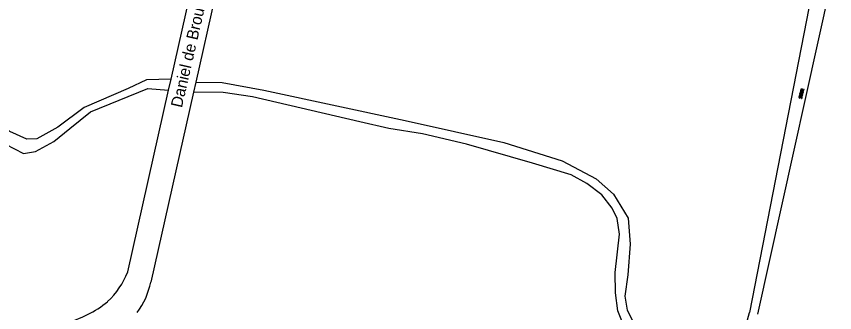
# Model space of a CAD drawing. Extents: x 124000 to 129000, y 395500 to 397503.
# Drawn here: x 128504.7 to 128682.1, y 396336.4 to 396400.8 of the extents above; entities that cross this region are included whole.
import ezdxf

# ---------------------------------------------------------------- set-up
doc = ezdxf.new("R2010")
doc.units = 0
for name, color, linetype in [('gg-anno-openbare ruimte label', 7, 'Continuous'), ('gg-knt-onverhard', 7, 'Continuous'), ('gg-knt-verharding', 7, 'Continuous'), ('gt-symb-overige verharding', 7, 'Continuous')]:
    doc.layers.add(name, color=color, linetype=linetype)

# ---------------------------------------------------------------- blocks, each defined once
blk = doc.blocks.new('gt0-OVH')
at = {"layer": 'gt-symb-overige verharding'}
for points in [[(-0.97, 0.3), (-0.97, 0.31), (-0.96, 0.32), (-0.97, 0.33), (-0.97, 0.34), (-0.98, 0.35), (-0.99, 0.35), (-1, 0.36), (-1.01, 0.35), (-1.02, 0.35), (-1.03, 0.34), (-1.03, 0.33), (-1.04, 0.32), (-1.03, 0.31), (-1.03, 0.3), (-1.02, 0.29), (-1.01, 0.29), (-1, 0.28), (-0.99, 0.29), (-0.98, 0.29)], [(-0.87, 0.11), (-0.87, 0.12), (-0.86, 0.13), (-0.87, 0.14), (-0.87, 0.15), (-0.88, 0.16), (-0.89, 0.16), (-0.9, 0.16), (-0.91, 0.16), (-0.92, 0.16), (-0.93, 0.15), (-0.93, 0.14), (-0.94, 0.13), (-0.93, 0.12), (-0.93, 0.11), (-0.92, 0.1), (-0.91, 0.09), (-0.9, 0.09), (-0.89, 0.09), (-0.88, 0.1)], [(-0.77, 0.3), (-0.77, 0.31), (-0.76, 0.32), (-0.77, 0.33), (-0.77, 0.34), (-0.78, 0.35), (-0.79, 0.35), (-0.8, 0.36), (-0.81, 0.35), (-0.82, 0.35), (-0.83, 0.34), (-0.83, 0.33), (-0.84, 0.32), (-0.83, 0.31), (-0.83, 0.3), (-0.82, 0.29), (-0.81, 0.29), (-0.8, 0.28), (-0.79, 0.29), (-0.78, 0.29)], [(-0.67, 0.11), (-0.67, 0.12), (-0.66, 0.13), (-0.67, 0.14), (-0.67, 0.15), (-0.68, 0.16), (-0.69, 0.16), (-0.7, 0.16), (-0.71, 0.16), (-0.72, 0.16), (-0.73, 0.15), (-0.73, 0.14), (-0.74, 0.13), (-0.73, 0.12), (-0.73, 0.11), (-0.72, 0.1), (-0.71, 0.09), (-0.7, 0.09), (-0.69, 0.09), (-0.68, 0.1)], [(-0.57, 0.3), (-0.57, 0.31), (-0.56, 0.32), (-0.57, 0.33), (-0.57, 0.34), (-0.58, 0.35), (-0.59, 0.35), (-0.6, 0.36), (-0.61, 0.35), (-0.62, 0.35), (-0.63, 0.34), (-0.63, 0.33), (-0.64, 0.32), (-0.63, 0.31), (-0.63, 0.3), (-0.62, 0.29), (-0.61, 0.29), (-0.6, 0.28), (-0.59, 0.29), (-0.58, 0.29)], [(-0.47, 0.11), (-0.47, 0.12), (-0.46, 0.13), (-0.47, 0.14), (-0.47, 0.15), (-0.48, 0.16), (-0.49, 0.16), (-0.5, 0.16), (-0.51, 0.16), (-0.52, 0.16), (-0.53, 0.15), (-0.53, 0.14), (-0.54, 0.13), (-0.53, 0.12), (-0.53, 0.11), (-0.52, 0.1), (-0.51, 0.09), (-0.5, 0.09), (-0.49, 0.09), (-0.48, 0.1)], [(-0.37, 0.3), (-0.37, 0.31), (-0.36, 0.32), (-0.37, 0.33), (-0.37, 0.34), (-0.38, 0.35), (-0.39, 0.35), (-0.4, 0.36), (-0.41, 0.35), (-0.42, 0.35), (-0.43, 0.34), (-0.43, 0.33), (-0.44, 0.32), (-0.43, 0.31), (-0.43, 0.3), (-0.42, 0.29), (-0.41, 0.29), (-0.4, 0.28), (-0.39, 0.29), (-0.38, 0.29)], [(-0.27, 0.11), (-0.27, 0.12), (-0.26, 0.13), (-0.27, 0.14), (-0.27, 0.15), (-0.28, 0.16), (-0.29, 0.16), (-0.3, 0.16), (-0.31, 0.16), (-0.32, 0.16), (-0.33, 0.15), (-0.33, 0.14), (-0.34, 0.13), (-0.33, 0.12), (-0.33, 0.11), (-0.32, 0.1), (-0.31, 0.09), (-0.3, 0.09), (-0.29, 0.09), (-0.28, 0.1)], [(-0.17, 0.3), (-0.17, 0.31), (-0.16, 0.32), (-0.17, 0.33), (-0.17, 0.34), (-0.18, 0.35), (-0.19, 0.35), (-0.2, 0.36), (-0.21, 0.35), (-0.22, 0.35), (-0.23, 0.34), (-0.23, 0.33), (-0.24, 0.32), (-0.23, 0.31), (-0.23, 0.3), (-0.22, 0.29), (-0.21, 0.29), (-0.2, 0.28), (-0.19, 0.29), (-0.18, 0.29)], [(-0.07, 0.11), (-0.07, 0.12), (-0.06, 0.13), (-0.07, 0.14), (-0.07, 0.15), (-0.08, 0.16), (-0.09, 0.16), (-0.1, 0.16), (-0.11, 0.16), (-0.12, 0.16), (-0.13, 0.15), (-0.13, 0.14), (-0.14, 0.13), (-0.13, 0.12), (-0.13, 0.11), (-0.12, 0.1), (-0.11, 0.09), (-0.1, 0.09), (-0.09, 0.09), (-0.08, 0.1)], [(0.03, 0.3), (0.03, 0.31), (0.04, 0.32), (0.03, 0.33), (0.03, 0.34), (0.02, 0.35), (0.01, 0.35), (0, 0.36), (-0.01, 0.35), (-0.02, 0.35), (-0.03, 0.34), (-0.03, 0.33), (-0.04, 0.32), (-0.03, 0.31), (-0.03, 0.3), (-0.02, 0.29), (-0.01, 0.29), (0, 0.28), (0.01, 0.29), (0.02, 0.29)], [(0.13, 0.11), (0.13, 0.12), (0.14, 0.13), (0.13, 0.14), (0.13, 0.15), (0.12, 0.16), (0.11, 0.16), (0.1, 0.16), (0.09, 0.16), (0.08, 0.16), (0.07, 0.15), (0.07, 0.14), (0.06, 0.13), (0.07, 0.12), (0.07, 0.11), (0.08, 0.1), (0.09, 0.09), (0.1, 0.09), (0.11, 0.09), (0.12, 0.1)], [(0.23, 0.3), (0.23, 0.31), (0.24, 0.32), (0.23, 0.33), (0.23, 0.34), (0.22, 0.35), (0.21, 0.35), (0.2, 0.36), (0.19, 0.35), (0.18, 0.35), (0.17, 0.34), (0.17, 0.33), (0.16, 0.32), (0.17, 0.31), (0.17, 0.3), (0.18, 0.29), (0.19, 0.29), (0.2, 0.28), (0.21, 0.29), (0.22, 0.29)], [(0.33, 0.11), (0.33, 0.12), (0.34, 0.13), (0.33, 0.14), (0.33, 0.15), (0.32, 0.16), (0.31, 0.16), (0.3, 0.16), (0.29, 0.16), (0.28, 0.16), (0.27, 0.15), (0.27, 0.14), (0.26, 0.13), (0.27, 0.12), (0.27, 0.11), (0.28, 0.1), (0.29, 0.09), (0.3, 0.09), (0.31, 0.09), (0.32, 0.1)], [(0.43, 0.3), (0.43, 0.31), (0.44, 0.32), (0.43, 0.33), (0.43, 0.34), (0.42, 0.35), (0.41, 0.35), (0.4, 0.36), (0.39, 0.35), (0.38, 0.35), (0.37, 0.34), (0.37, 0.33), (0.36, 0.32), (0.37, 0.31), (0.37, 0.3), (0.38, 0.29), (0.39, 0.29), (0.4, 0.28), (0.41, 0.29), (0.42, 0.29)], [(0.53, 0.11), (0.53, 0.12), (0.54, 0.13), (0.53, 0.14), (0.53, 0.15), (0.52, 0.16), (0.51, 0.16), (0.5, 0.16), (0.49, 0.16), (0.48, 0.16), (0.47, 0.15), (0.47, 0.14), (0.46, 0.13), (0.47, 0.12), (0.47, 0.11), (0.48, 0.1), (0.49, 0.09), (0.5, 0.09), (0.51, 0.09), (0.52, 0.1)], [(0.63, 0.3), (0.63, 0.31), (0.64, 0.32), (0.63, 0.33), (0.63, 0.34), (0.62, 0.35), (0.61, 0.35), (0.6, 0.36), (0.59, 0.35), (0.58, 0.35), (0.57, 0.34), (0.57, 0.33), (0.56, 0.32), (0.57, 0.31), (0.57, 0.3), (0.58, 0.29), (0.59, 0.29), (0.6, 0.28), (0.61, 0.29), (0.62, 0.29)], [(0.73, 0.11), (0.73, 0.12), (0.74, 0.13), (0.73, 0.14), (0.73, 0.15), (0.72, 0.16), (0.71, 0.16), (0.7, 0.16), (0.69, 0.16), (0.68, 0.16), (0.67, 0.15), (0.67, 0.14), (0.66, 0.13), (0.67, 0.12), (0.67, 0.11), (0.68, 0.1), (0.69, 0.09), (0.7, 0.09), (0.71, 0.09), (0.72, 0.1)], [(0.83, 0.3), (0.83, 0.31), (0.84, 0.32), (0.83, 0.33), (0.83, 0.34), (0.82, 0.35), (0.81, 0.35), (0.8, 0.36), (0.79, 0.35), (0.78, 0.35), (0.77, 0.34), (0.77, 0.33), (0.76, 0.32), (0.77, 0.31), (0.77, 0.3), (0.78, 0.29), (0.79, 0.29), (0.8, 0.28), (0.81, 0.29), (0.82, 0.29)], [(0.93, 0.11), (0.93, 0.12), (0.94, 0.13), (0.93, 0.14), (0.93, 0.15), (0.92, 0.16), (0.91, 0.16), (0.9, 0.16), (0.89, 0.16), (0.88, 0.16), (0.87, 0.15), (0.87, 0.14), (0.86, 0.13), (0.87, 0.12), (0.87, 0.11), (0.88, 0.1), (0.89, 0.09), (0.9, 0.09), (0.91, 0.09), (0.92, 0.1)], [(1.03, 0.3), (1.03, 0.31), (1.04, 0.32), (1.03, 0.33), (1.03, 0.34), (1.02, 0.35), (1.01, 0.35), (1, 0.36), (0.99, 0.35), (0.98, 0.35), (0.97, 0.34), (0.97, 0.33), (0.96, 0.32), (0.97, 0.31), (0.97, 0.3), (0.98, 0.29), (0.99, 0.29), (1, 0.28), (1.01, 0.29), (1.02, 0.29)], [(-0.97, -0.14), (-0.97, -0.13), (-0.96, -0.12), (-0.97, -0.11), (-0.97, -0.1), (-0.98, -0.09), (-0.99, -0.09), (-1, -0.08), (-1.01, -0.09), (-1.02, -0.09), (-1.03, -0.1), (-1.03, -0.11), (-1.04, -0.12), (-1.03, -0.13), (-1.03, -0.14), (-1.02, -0.15), (-1.01, -0.15), (-1, -0.16), (-0.99, -0.15), (-0.98, -0.15)], [(-0.87, -0.33), (-0.87, -0.32), (-0.86, -0.31), (-0.87, -0.3), (-0.87, -0.29), (-0.88, -0.28), (-0.89, -0.28), (-0.9, -0.28), (-0.91, -0.28), (-0.92, -0.28), (-0.93, -0.29), (-0.93, -0.3), (-0.94, -0.31), (-0.93, -0.32), (-0.93, -0.33), (-0.92, -0.34), (-0.91, -0.35), (-0.9, -0.35), (-0.89, -0.35), (-0.88, -0.34)], [(-0.77, -0.14), (-0.77, -0.13), (-0.76, -0.12), (-0.77, -0.11), (-0.77, -0.1), (-0.78, -0.09), (-0.79, -0.09), (-0.8, -0.08), (-0.81, -0.09), (-0.82, -0.09), (-0.83, -0.1), (-0.83, -0.11), (-0.84, -0.12), (-0.83, -0.13), (-0.83, -0.14), (-0.82, -0.15), (-0.81, -0.15), (-0.8, -0.16), (-0.79, -0.15), (-0.78, -0.15)], [(-0.67, -0.33), (-0.67, -0.32), (-0.66, -0.31), (-0.67, -0.3), (-0.67, -0.29), (-0.68, -0.28), (-0.69, -0.28), (-0.7, -0.28), (-0.71, -0.28), (-0.72, -0.28), (-0.73, -0.29), (-0.73, -0.3), (-0.74, -0.31), (-0.73, -0.32), (-0.73, -0.33), (-0.72, -0.34), (-0.71, -0.35), (-0.7, -0.35), (-0.69, -0.35), (-0.68, -0.34)], [(-0.57, -0.14), (-0.57, -0.13), (-0.56, -0.12), (-0.57, -0.11), (-0.57, -0.1), (-0.58, -0.09), (-0.59, -0.09), (-0.6, -0.08), (-0.61, -0.09), (-0.62, -0.09), (-0.63, -0.1), (-0.63, -0.11), (-0.64, -0.12), (-0.63, -0.13), (-0.63, -0.14), (-0.62, -0.15), (-0.61, -0.15), (-0.6, -0.16), (-0.59, -0.15), (-0.58, -0.15)], [(-0.47, -0.33), (-0.47, -0.32), (-0.46, -0.31), (-0.47, -0.3), (-0.47, -0.29), (-0.48, -0.28), (-0.49, -0.28), (-0.5, -0.28), (-0.51, -0.28), (-0.52, -0.28), (-0.53, -0.29), (-0.53, -0.3), (-0.54, -0.31), (-0.53, -0.32), (-0.53, -0.33), (-0.52, -0.34), (-0.51, -0.35), (-0.5, -0.35), (-0.49, -0.35), (-0.48, -0.34)], [(-0.37, -0.14), (-0.37, -0.13), (-0.36, -0.12), (-0.37, -0.11), (-0.37, -0.1), (-0.38, -0.09), (-0.39, -0.09), (-0.4, -0.08), (-0.41, -0.09), (-0.42, -0.09), (-0.43, -0.1), (-0.43, -0.11), (-0.44, -0.12), (-0.43, -0.13), (-0.43, -0.14), (-0.42, -0.15), (-0.41, -0.15), (-0.4, -0.16), (-0.39, -0.15), (-0.38, -0.15)], [(-0.27, -0.33), (-0.27, -0.32), (-0.26, -0.31), (-0.27, -0.3), (-0.27, -0.29), (-0.28, -0.28), (-0.29, -0.28), (-0.3, -0.28), (-0.31, -0.28), (-0.32, -0.28), (-0.33, -0.29), (-0.33, -0.3), (-0.34, -0.31), (-0.33, -0.32), (-0.33, -0.33), (-0.32, -0.34), (-0.31, -0.35), (-0.3, -0.35), (-0.29, -0.35), (-0.28, -0.34)], [(-0.17, -0.14), (-0.17, -0.13), (-0.16, -0.12), (-0.17, -0.11), (-0.17, -0.1), (-0.18, -0.09), (-0.19, -0.09), (-0.2, -0.08), (-0.21, -0.09), (-0.22, -0.09), (-0.23, -0.1), (-0.23, -0.11), (-0.24, -0.12), (-0.23, -0.13), (-0.23, -0.14), (-0.22, -0.15), (-0.21, -0.15), (-0.2, -0.16), (-0.19, -0.15), (-0.18, -0.15)], [(-0.07, -0.33), (-0.07, -0.32), (-0.06, -0.31), (-0.07, -0.3), (-0.07, -0.29), (-0.08, -0.28), (-0.09, -0.28), (-0.1, -0.28), (-0.11, -0.28), (-0.12, -0.28), (-0.13, -0.29), (-0.13, -0.3), (-0.14, -0.31), (-0.13, -0.32), (-0.13, -0.33), (-0.12, -0.34), (-0.11, -0.35), (-0.1, -0.35), (-0.09, -0.35), (-0.08, -0.34)], [(0.03, -0.14), (0.03, -0.13), (0.04, -0.12), (0.03, -0.11), (0.03, -0.1), (0.02, -0.09), (0.01, -0.09), (0, -0.08), (-0.01, -0.09), (-0.02, -0.09), (-0.03, -0.1), (-0.03, -0.11), (-0.04, -0.12), (-0.03, -0.13), (-0.03, -0.14), (-0.02, -0.15), (-0.01, -0.15), (0, -0.16), (0.01, -0.15), (0.02, -0.15)], [(0.13, -0.33), (0.13, -0.32), (0.14, -0.31), (0.13, -0.3), (0.13, -0.29), (0.12, -0.28), (0.11, -0.28), (0.1, -0.28), (0.09, -0.28), (0.08, -0.28), (0.07, -0.29), (0.07, -0.3), (0.06, -0.31), (0.07, -0.32), (0.07, -0.33), (0.08, -0.34), (0.09, -0.35), (0.1, -0.35), (0.11, -0.35), (0.12, -0.34)], [(0.23, -0.14), (0.23, -0.13), (0.24, -0.12), (0.23, -0.11), (0.23, -0.1), (0.22, -0.09), (0.21, -0.09), (0.2, -0.08), (0.19, -0.09), (0.18, -0.09), (0.17, -0.1), (0.17, -0.11), (0.16, -0.12), (0.17, -0.13), (0.17, -0.14), (0.18, -0.15), (0.19, -0.15), (0.2, -0.16), (0.21, -0.15), (0.22, -0.15)], [(0.33, -0.33), (0.33, -0.32), (0.34, -0.31), (0.33, -0.3), (0.33, -0.29), (0.32, -0.28), (0.31, -0.28), (0.3, -0.28), (0.29, -0.28), (0.28, -0.28), (0.27, -0.29), (0.27, -0.3), (0.26, -0.31), (0.27, -0.32), (0.27, -0.33), (0.28, -0.34), (0.29, -0.35), (0.3, -0.35), (0.31, -0.35), (0.32, -0.34)], [(0.43, -0.14), (0.43, -0.13), (0.44, -0.12), (0.43, -0.11), (0.43, -0.1), (0.42, -0.09), (0.41, -0.09), (0.4, -0.08), (0.39, -0.09), (0.38, -0.09), (0.37, -0.1), (0.37, -0.11), (0.36, -0.12), (0.37, -0.13), (0.37, -0.14), (0.38, -0.15), (0.39, -0.15), (0.4, -0.16), (0.41, -0.15), (0.42, -0.15)], [(0.53, -0.33), (0.53, -0.32), (0.54, -0.31), (0.53, -0.3), (0.53, -0.29), (0.52, -0.28), (0.51, -0.28), (0.5, -0.28), (0.49, -0.28), (0.48, -0.28), (0.47, -0.29), (0.47, -0.3), (0.46, -0.31), (0.47, -0.32), (0.47, -0.33), (0.48, -0.34), (0.49, -0.35), (0.5, -0.35), (0.51, -0.35), (0.52, -0.34)], [(0.63, -0.14), (0.63, -0.13), (0.64, -0.12), (0.63, -0.11), (0.63, -0.1), (0.62, -0.09), (0.61, -0.09), (0.6, -0.08), (0.59, -0.09), (0.58, -0.09), (0.57, -0.1), (0.57, -0.11), (0.56, -0.12), (0.57, -0.13), (0.57, -0.14), (0.58, -0.15), (0.59, -0.15), (0.6, -0.16), (0.61, -0.15), (0.62, -0.15)], [(0.73, -0.33), (0.73, -0.32), (0.74, -0.31), (0.73, -0.3), (0.73, -0.29), (0.72, -0.28), (0.71, -0.28), (0.7, -0.28), (0.69, -0.28), (0.68, -0.28), (0.67, -0.29), (0.67, -0.3), (0.66, -0.31), (0.67, -0.32), (0.67, -0.33), (0.68, -0.34), (0.69, -0.35), (0.7, -0.35), (0.71, -0.35), (0.72, -0.34)], [(0.83, -0.14), (0.83, -0.13), (0.84, -0.12), (0.83, -0.11), (0.83, -0.1), (0.82, -0.09), (0.81, -0.09), (0.8, -0.08), (0.79, -0.09), (0.78, -0.09), (0.77, -0.1), (0.77, -0.11), (0.76, -0.12), (0.77, -0.13), (0.77, -0.14), (0.78, -0.15), (0.79, -0.15), (0.8, -0.16), (0.81, -0.15), (0.82, -0.15)], [(0.93, -0.33), (0.93, -0.32), (0.94, -0.31), (0.93, -0.3), (0.93, -0.29), (0.92, -0.28), (0.91, -0.28), (0.9, -0.28), (0.89, -0.28), (0.88, -0.28), (0.87, -0.29), (0.87, -0.3), (0.86, -0.31), (0.87, -0.32), (0.87, -0.33), (0.88, -0.34), (0.89, -0.35), (0.9, -0.35), (0.91, -0.35), (0.92, -0.34)], [(1.03, -0.14), (1.03, -0.13), (1.04, -0.12), (1.03, -0.11), (1.03, -0.1), (1.02, -0.09), (1.01, -0.09), (1, -0.08), (0.99, -0.09), (0.98, -0.09), (0.97, -0.1), (0.97, -0.11), (0.96, -0.12), (0.97, -0.13), (0.97, -0.14), (0.98, -0.15), (0.99, -0.15), (1, -0.16), (1.01, -0.15), (1.02, -0.15)]]:
    blk.add_lwpolyline(points, close=True, dxfattribs=at)

msp = doc.modelspace()

# ---------------------------------------------------------------- linework, layer by layer
at = {"layer": 'gg-knt-onverhard'}
for points in [[(128586.62, 396441.59), (128601.16, 396439.08), (128676.89, 396422.05), (128679.53, 396419.83), (128679.34, 396417.13), (128663.65, 396336.47)], [(128467.48, 396435.06), (128473.56, 396425.34), (128477.64, 396420.47), (128482.21, 396411.22), (128482.99, 396407.13), (128487.18, 396399.83), (128493.4, 396384.82), (128495.54, 396380.73), (128498.46, 396376.93), (128502.35, 396373.04), (128506.24, 396371), (128508.87, 396371.48), (128512.86, 396373.62), (128516.26, 396376.45), (128520.74, 396380.05), (128533.19, 396385.11), (128537.72, 396384.79)], [(128665.48, 396336.13), (128683.74, 396418.88), (128685.49, 396419.2), (128689.56, 396418.38), (128734.69, 396408.8), (128801.03, 396394.33), (128802.66, 396394.24), (128803.38, 396394.26)], [(128538.26, 396387.2), (128532.95, 396386.99), (128528.96, 396385.14), (128519.43, 396381.05), (128513.69, 396376.77), (128509.12, 396374.23), (128506.98, 396374.14), (128503.28, 396375.79), (128499.39, 396379.98), (128495.69, 396385.04), (128492.87, 396392.05), (128490.34, 396398.57), (128484.51, 396407.91), (128483.63, 396412.58)], [(128543.61, 396386.55), (128549.29, 396386.45), (128558.34, 396384.79), (128588.98, 396378.17), (128610.38, 396373.4), (128623.03, 396369.41), (128630.42, 396365.52), (128634.21, 396362.21), (128637.33, 396356.95), (128637.81, 396351.31), (128637.25, 396344.66), (128636.66, 396339.99), (128637.15, 396336.97), (128639.78, 396331.72)], [(128636.94, 396332.38), (128635.11, 396336.83), (128634.61, 396340.78), (128634.55, 396345.18), (128635.47, 396353.49), (128634.97, 396356.89), (128633.86, 396359.11), (128631.65, 396362.03), (128628.37, 396364.53), (128625.03, 396366.37), (128616.64, 396368.93), (128602.32, 396373.03), (128592.76, 396375.26), (128585.48, 396376.42), (128579.14, 396377.87), (128555.9, 396383.3), (128549.56, 396384.24), (128543.12, 396384.38)], [(128659.27, 396320.69), (128661.6, 396328.77), (128663.65, 396336.47)]]:
    msp.add_lwpolyline(points, dxfattribs=at)
at = {"layer": 'gg-knt-verharding'}
for p, q in [((128557.38, 396447.74), (128543.61, 396386.55)), ((128538.26, 396387.2), (128551.49, 396446.18)), ((128537.72, 396384.79), (128538.26, 396387.2)), ((128543.61, 396386.55), (128543.12, 396384.38)), ((128528.86, 396345.31), (128537.72, 396384.79)), ((128543.12, 396384.38), (128533.83, 396343.08))]:
    msp.add_line(p, q, dxfattribs=at)
for centre, radius, start, end in [((128511.64, 396352.21), 18.55, 313.8434, 338.1665), ((128517.82, 396346.18), 16.31, 323.3356, 349.044), ((128509.39, 396357.43), 23.96, 284.2586, 309.0706)]:
    msp.add_arc(centre, radius, start, end, dxfattribs=at)

# ---------------------------------------------------------------- block references
at = {"layer": 'gt-symb-overige verharding', "rotation": -103.48012621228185}
msp.add_blockref('gt0-OVH', (128674.91, 396384.02), dxfattribs=at)

# ---------------------------------------------------------------- texts
at = {"layer": 'gg-anno-openbare ruimte label'}
msp.add_text('Daniel de Brouwerstraat', height=2.5, rotation=77.1, dxfattribs=at).set_placement((128540.58, 396380.84))

doc.saveas('drawing.dxf')
